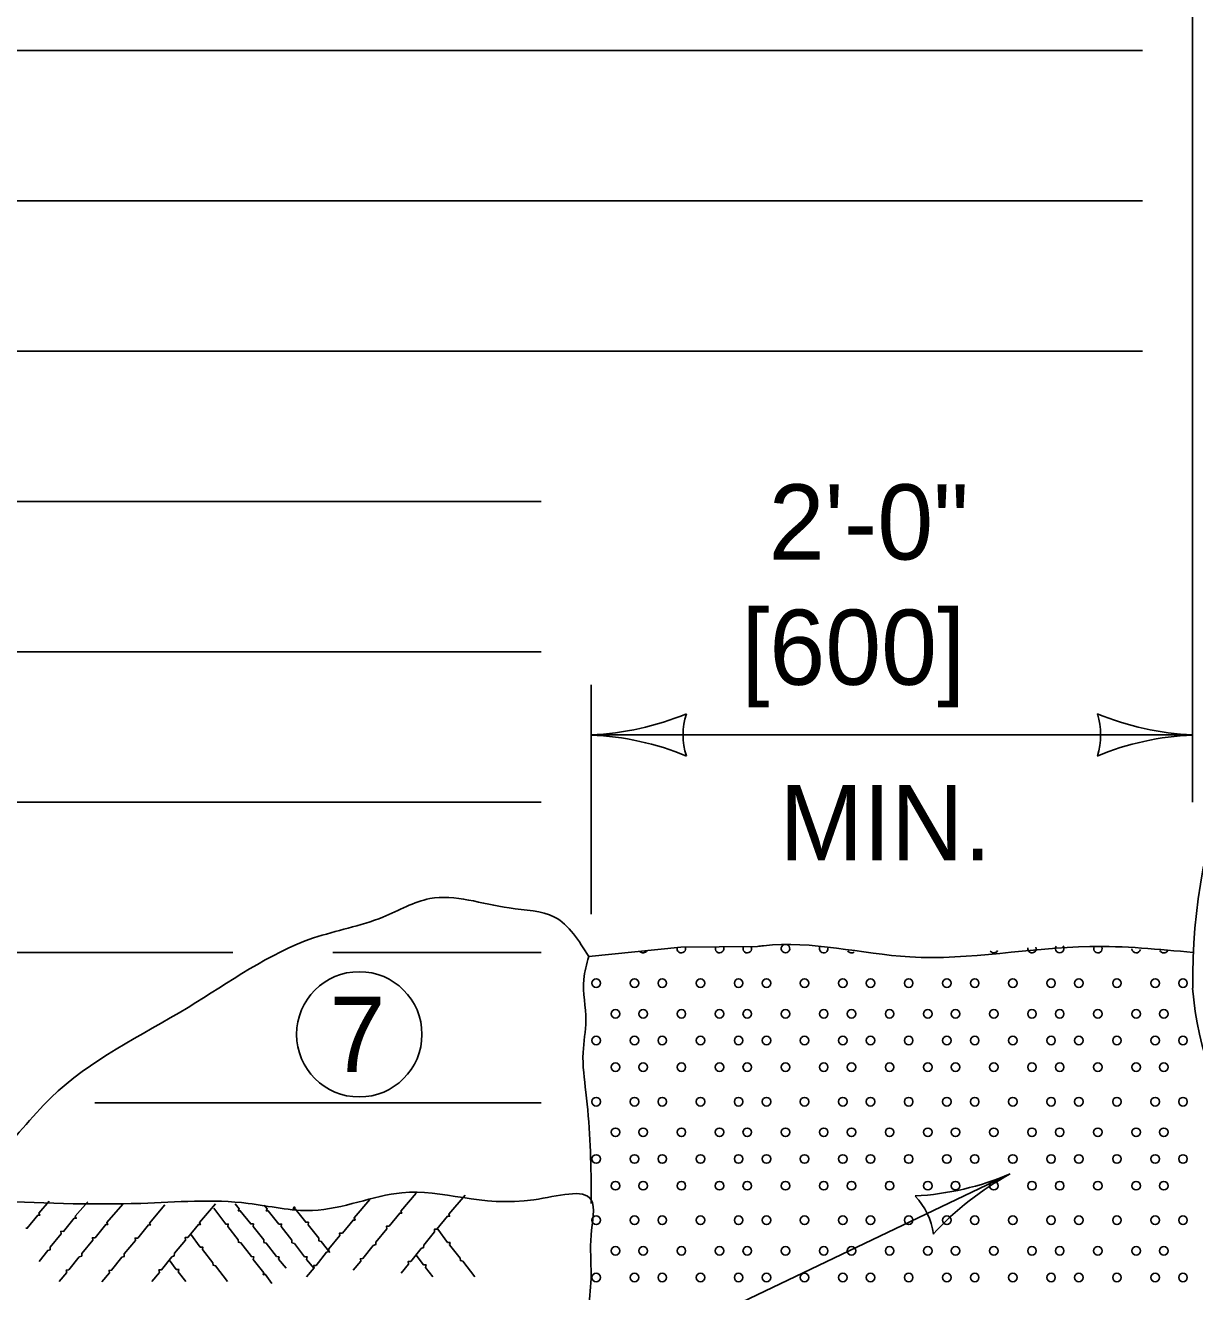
# Model space of a CAD drawing. Extents: x 49991.4 to 50021, y 49987.6 to 50011.4.
# Drawn here: x 50007.812 to 50008.745, y 49989.834 to 49990.844 of the extents above; entities that cross this region are included whole.
import ezdxf

# ---------------------------------------------------------------- set-up
doc = ezdxf.new("R2010")
doc.units = 0
for name, color, linetype in [('Level 1', 7, 'Continuous'), ('Level 2', 7, 'Continuous'), ('Level 3', 7, 'Continuous')]:
    doc.layers.add(name, color=color, linetype=linetype)

msp = doc.modelspace()

# ---------------------------------------------------------------- linework, layer by layer
at = {"layer": 'Level 1'}
for p, q in [((50008.7032, 49990.8245), (50006.9193, 49990.8245)), ((50008.7032, 49990.7045), (50006.9193, 49990.7045)), ((50008.7032, 49990.5845), (50006.9193, 49990.5845)), ((50008.2232, 49990.4645), (50006.9193, 49990.4645)), ((50006.9193, 49990.3445), (50008.2232, 49990.3445)), ((50006.9193, 49990.2245), (50008.2232, 49990.2245)), ((50006.9193, 49990.1045), (50007.9772, 49990.1045)), ((50008.0572, 49990.1045), (50008.2232, 49990.1045)), ((50007.8673, 49989.9845), (50008.2232, 49989.9845))]:
    msp.add_line(p, q, dxfattribs=at)
for points in [[(50008.3959, 49990.1092), (50008.3349, 49990.1088), (50008.2613, 49990.1011)], [(50008.1237, 49989.9124), (50008.1114, 49989.8979), (50008.1121, 49989.8963), (50008.1105, 49989.8964), (50008.102, 49989.8859), (50008.0999, 49989.8859), (50008.1001, 49989.8839), (50008.0913, 49989.8733), (50008.0913, 49989.8713), (50008.0894, 49989.8706), (50008.0811, 49989.8602), (50008.0791, 49989.86), (50008.0794, 49989.858), (50008.0734, 49989.8509)], [(50007.8308, 49989.906), (50007.8226, 49989.8964), (50007.8234, 49989.8948), (50007.8218, 49989.8948), (50007.8133, 49989.8843), (50007.8122, 49989.8844)], [(50007.8615, 49989.9055), (50007.8515, 49989.8939), (50007.8523, 49989.8923), (50007.8507, 49989.8923), (50007.8422, 49989.8818), (50007.8401, 49989.8819), (50007.8403, 49989.8798), (50007.8315, 49989.8693), (50007.8315, 49989.8672), (50007.8296, 49989.8666), (50007.8227, 49989.8579)], [(50007.8894, 49989.9036), (50007.8767, 49989.8888), (50007.8775, 49989.8872), (50007.8759, 49989.8872), (50007.8674, 49989.8768), (50007.8652, 49989.8768), (50007.8655, 49989.8748), (50007.8567, 49989.8642), (50007.8567, 49989.8621), (50007.8548, 49989.8615), (50007.8464, 49989.851), (50007.8444, 49989.8509), (50007.8448, 49989.8489), (50007.8387, 49989.8418)], [(50007.9231, 49989.903), (50007.9108, 49989.8885), (50007.9115, 49989.8869), (50007.9099, 49989.887), (50007.9014, 49989.8765), (50007.8993, 49989.8765), (50007.8995, 49989.8745), (50007.8907, 49989.8639), (50007.8907, 49989.8619), (50007.8888, 49989.8612), (50007.8805, 49989.8508), (50007.8785, 49989.8506), (50007.8788, 49989.8486), (50007.8728, 49989.8415)], [(50007.9634, 49989.9038), (50007.9507, 49989.889), (50007.9514, 49989.8873), (50007.9498, 49989.8874), (50007.9413, 49989.8769), (50007.9392, 49989.8769), (50007.9394, 49989.8749), (50007.9307, 49989.8643), (50007.9306, 49989.8623), (50007.9287, 49989.8616), (50007.9204, 49989.8512), (50007.9183, 49989.8511), (50007.9187, 49989.849), (50007.9127, 49989.8419)], [(50007.9791, 49989.9039), (50007.9824, 49989.8999), (50007.9816, 49989.8983), (50007.9832, 49989.8983), (50007.9916, 49989.8878), (50007.9937, 49989.8878), (50007.9935, 49989.8857), (50008.0021, 49989.875), (50008.0021, 49989.873), (50008.004, 49989.8724), (50008.0122, 49989.8618), (50008.0142, 49989.8616), (50008.0138, 49989.8596), (50008.0198, 49989.8524)], [(50008.0023, 49989.9027), (50008.0048, 49989.8997), (50008.004, 49989.8981), (50008.0056, 49989.8981), (50008.014, 49989.8875), (50008.0162, 49989.8876), (50008.0159, 49989.8856), (50008.0245, 49989.8748), (50008.0245, 49989.8728), (50008.0264, 49989.8721), (50008.0346, 49989.8616), (50008.0367, 49989.8614), (50008.0362, 49989.8594), (50008.0422, 49989.8522)], [(50008.0867, 49989.9073), (50008.074, 49989.8925), (50008.0748, 49989.8909), (50008.0732, 49989.8909), (50008.0647, 49989.8805), (50008.0625, 49989.8805), (50008.0628, 49989.8785), (50008.054, 49989.8679), (50008.054, 49989.8658), (50008.0521, 49989.8652), (50008.0437, 49989.8547), (50008.0417, 49989.8546), (50008.0421, 49989.8526), (50008.036, 49989.8455)], [(50008.1626, 49989.9108), (50008.1496, 49989.8956), (50008.1503, 49989.8939), (50008.1487, 49989.894), (50008.1402, 49989.8835), (50008.1381, 49989.8835), (50008.1383, 49989.8815), (50008.1296, 49989.8709), (50008.1295, 49989.8689), (50008.1276, 49989.8682), (50008.1193, 49989.8578), (50008.1172, 49989.8577), (50008.1176, 49989.8556), (50008.1116, 49989.8485)], [(50008.0085, 49989.8403), (50008.0032, 49989.8476), (50008.0015, 49989.8472), (50008.0019, 49989.8487), (50007.9936, 49989.8594), (50007.9941, 49989.8614), (50007.9921, 49989.8617), (50007.9837, 49989.8726), (50007.9818, 49989.8731), (50007.9816, 49989.8751), (50007.9733, 49989.8856), (50007.9736, 49989.8876), (50007.9716, 49989.8877), (50007.9621, 49989.9003)], [(50008.0271, 49989.9004), (50008.0263, 49989.9013), (50008.0255, 49989.8997), (50008.0271, 49989.8997), (50008.0355, 49989.8891), (50008.0376, 49989.8891), (50008.0374, 49989.8871), (50008.046, 49989.8764), (50008.046, 49989.8744), (50008.0479, 49989.8737), (50008.0547, 49989.8649)], [(50008.1703, 49989.8456), (50008.1608, 49989.858), (50008.1589, 49989.8585), (50008.1587, 49989.8604), (50008.1503, 49989.871), (50008.1507, 49989.8729), (50008.1486, 49989.873), (50008.1408, 49989.8835)], [(50007.973, 49989.8419), (50007.9635, 49989.8543), (50007.9616, 49989.8548), (50007.9614, 49989.8567), (50007.953, 49989.8673), (50007.9534, 49989.8692), (50007.9513, 49989.8693), (50007.9435, 49989.8798)], [(50008.137, 49989.8456), (50008.1311, 49989.8531), (50008.1315, 49989.8551), (50008.1294, 49989.8552), (50008.1237, 49989.8628)], [(50007.9397, 49989.8419), (50007.9338, 49989.8494), (50007.9342, 49989.8514), (50007.9321, 49989.8515), (50007.9264, 49989.8591)]]:
    msp.add_lwpolyline(points, dxfattribs=at)
for centre in [(50008.2826, 49990.0555), (50008.3047, 49990.0555), (50008.3352, 49990.0555), (50008.3657, 49990.0555), (50008.3878, 49990.0555), (50008.4183, 49990.0555), (50008.4488, 49990.0555), (50008.4709, 49990.0555), (50008.5014, 49990.0555), (50008.5319, 49990.0555), (50008.554, 49990.0555), (50008.5845, 49990.0555), (50008.615, 49990.0555), (50008.6371, 49990.0555), (50008.6676, 49990.0555), (50008.6981, 49990.0555), (50008.7202, 49990.0555), (50008.2673, 49990.0342), (50008.2673, 49990.0342), (50008.2978, 49990.0342), (50008.32, 49990.0342), (50008.3504, 49990.0342), (50008.3504, 49990.0342), (50008.3809, 49990.0342), (50008.4031, 49990.0342), (50008.4335, 49990.0342), (50008.4335, 49990.0342), (50008.464, 49990.0342), (50008.4862, 49990.0342), (50008.5166, 49990.0342), (50008.5166, 49990.0342), (50008.5471, 49990.0342), (50008.5693, 49990.0342), (50008.5997, 49990.0342), (50008.5997, 49990.0342), (50008.6302, 49990.0342), (50008.6524, 49990.0342), (50008.6828, 49990.0342), (50008.6828, 49990.0342), (50008.7133, 49990.0342), (50008.7355, 49990.0342), (50008.2826, 49990.0129), (50008.3047, 49990.0129), (50008.3352, 49990.0129), (50008.3657, 49990.0129), (50008.3878, 49990.0129), (50008.4183, 49990.0129), (50008.4488, 49990.0129), (50008.4709, 49990.0129), (50008.5014, 49990.0129), (50008.5319, 49990.0129), (50008.554, 49990.0129), (50008.5845, 49990.0129), (50008.615, 49990.0129), (50008.6371, 49990.0129), (50008.6676, 49990.0129), (50008.6981, 49990.0129), (50008.7202, 49990.0129), (50008.2826, 49989.9609), (50008.3047, 49989.9609), (50008.3352, 49989.9609), (50008.3657, 49989.9609), (50008.3878, 49989.9609), (50008.4183, 49989.9609), (50008.4488, 49989.9609), (50008.4709, 49989.9609), (50008.5014, 49989.9609), (50008.5319, 49989.9609), (50008.554, 49989.9609), (50008.5845, 49989.9609), (50008.615, 49989.9609), (50008.6371, 49989.9609), (50008.6676, 49989.9609), (50008.6981, 49989.9609), (50008.7202, 49989.9609), (50008.2673, 49989.9396), (50008.2673, 49989.9396), (50008.2978, 49989.9396), (50008.32, 49989.9396), (50008.3504, 49989.9396), (50008.3504, 49989.9396), (50008.3809, 49989.9396), (50008.4031, 49989.9396), (50008.4335, 49989.9396), (50008.4335, 49989.9396), (50008.464, 49989.9396), (50008.4862, 49989.9396), (50008.5166, 49989.9396), (50008.5166, 49989.9396), (50008.5471, 49989.9396), (50008.5693, 49989.9396), (50008.5997, 49989.9396), (50008.5997, 49989.9396), (50008.6302, 49989.9396), (50008.6524, 49989.9396), (50008.6828, 49989.9396), (50008.6828, 49989.9396), (50008.7133, 49989.9396), (50008.7355, 49989.9396), (50008.2826, 49989.9183), (50008.3047, 49989.9183), (50008.3352, 49989.9183), (50008.3657, 49989.9183), (50008.3878, 49989.9183), (50008.4183, 49989.9183), (50008.4488, 49989.9183), (50008.4709, 49989.9183), (50008.5014, 49989.9183), (50008.5319, 49989.9183), (50008.554, 49989.9183), (50008.5845, 49989.9183), (50008.615, 49989.9183), (50008.6371, 49989.9183), (50008.6676, 49989.9183), (50008.6981, 49989.9183), (50008.7202, 49989.9183), (50008.2826, 49989.8663), (50008.3047, 49989.8663), (50008.3352, 49989.8663), (50008.3657, 49989.8663), (50008.3878, 49989.8663), (50008.4183, 49989.8663), (50008.4488, 49989.8663), (50008.4709, 49989.8663), (50008.5014, 49989.8663), (50008.5319, 49989.8663), (50008.554, 49989.8663), (50008.5845, 49989.8663), (50008.615, 49989.8663), (50008.6371, 49989.8663), (50008.6676, 49989.8663), (50008.6981, 49989.8663), (50008.7202, 49989.8663), (50008.2673, 49989.845), (50008.2673, 49989.845), (50008.2978, 49989.845), (50008.32, 49989.845), (50008.3504, 49989.845), (50008.3504, 49989.845), (50008.3809, 49989.845), (50008.4031, 49989.845), (50008.4335, 49989.845), (50008.4335, 49989.845), (50008.464, 49989.845), (50008.4862, 49989.845), (50008.5166, 49989.845), (50008.5166, 49989.845), (50008.5471, 49989.845), (50008.5693, 49989.845), (50008.5997, 49989.845), (50008.5997, 49989.845), (50008.6302, 49989.845), (50008.6524, 49989.845), (50008.6828, 49989.845), (50008.6828, 49989.845), (50008.7133, 49989.845), (50008.7355, 49989.845)]:
    msp.add_circle(centre, 0.00341, dxfattribs=at)
for centre, start, end in [((50008.3047, 49990.1075), 218.0747, 333.8655), ((50008.3352, 49990.1075), 162.4657, 23.5757), ((50008.3657, 49990.1075), 153.2354, 27.5735), ((50008.3878, 49990.1075), 150.2403, 30.5686), ((50008.4183, 49990.1075), 107.3023, 74.0811), ((50008.4488, 49990.1075), 157.8888, 7.6388), ((50008.4709, 49990.1075), 213.1568, 310.2148), ((50008.5845, 49990.1075), 216.0765, 335.3312), ((50008.615, 49990.1075), 167.01, 21.4622), ((50008.6371, 49990.1075), 143.1202, 39.073), ((50008.6676, 49990.1075), 153.4804, 19.957), ((50008.6981, 49990.1075), 183.4607, 349.9767), ((50008.7202, 49990.1075), 206.0114, 327.426), ((50008.2673, 49990.08), 0, 180), ((50008.2673, 49990.0799), 180, 0), ((50008.2673, 49990.0799), 180, 0), ((50008.2978, 49990.08), 0, 180), ((50008.2978, 49990.0799), 180, 0), ((50008.32, 49990.08), 0, 180), ((50008.32, 49990.0799), 180, 0), ((50008.3504, 49990.08), 0, 180), ((50008.3504, 49990.0799), 180, 0), ((50008.3504, 49990.0799), 180, 0), ((50008.3809, 49990.08), 0, 180), ((50008.3809, 49990.0799), 180, 0), ((50008.4031, 49990.08), 0, 180), ((50008.4031, 49990.0799), 180, 0), ((50008.4335, 49990.08), 0, 180), ((50008.4335, 49990.0799), 180, 0), ((50008.4335, 49990.0799), 180, 0), ((50008.464, 49990.08), 0, 180), ((50008.464, 49990.0799), 180, 0), ((50008.4862, 49990.08), 0, 180), ((50008.4862, 49990.0799), 180, 0), ((50008.5166, 49990.08), 0, 180), ((50008.5166, 49990.0799), 180, 0), ((50008.5166, 49990.0799), 180, 0), ((50008.5471, 49990.08), 0, 180), ((50008.5471, 49990.0799), 180, 0), ((50008.5693, 49990.08), 0, 180), ((50008.5693, 49990.0799), 180, 0), ((50008.5997, 49990.08), 0, 180), ((50008.5997, 49990.0799), 180, 0), ((50008.5997, 49990.0799), 180, 0), ((50008.6302, 49990.08), 0, 180), ((50008.6302, 49990.0799), 180, 0), ((50008.6524, 49990.08), 0, 180), ((50008.6524, 49990.0799), 180, 0), ((50008.6828, 49990.08), 0, 180), ((50008.6828, 49990.0799), 180, 0), ((50008.6828, 49990.0799), 180, 0), ((50008.7133, 49990.08), 0, 180), ((50008.7133, 49990.0799), 180, 0), ((50008.7355, 49990.08), 0, 180), ((50008.7355, 49990.0799), 180, 0), ((50008.2673, 49989.9854), 0, 180), ((50008.2673, 49989.9853), 180, 0), ((50008.2673, 49989.9853), 180, 0), ((50008.2978, 49989.9854), 0, 180), ((50008.2978, 49989.9853), 180, 0), ((50008.32, 49989.9854), 0, 180), ((50008.32, 49989.9853), 180, 0), ((50008.3504, 49989.9854), 0, 180), ((50008.3504, 49989.9853), 180, 0), ((50008.3504, 49989.9853), 180, 0), ((50008.3809, 49989.9854), 0, 180), ((50008.3809, 49989.9853), 180, 0), ((50008.4031, 49989.9854), 0, 180), ((50008.4031, 49989.9853), 180, 0), ((50008.4335, 49989.9854), 0, 180), ((50008.4335, 49989.9853), 180, 0), ((50008.4335, 49989.9853), 180, 0), ((50008.464, 49989.9854), 0, 180), ((50008.464, 49989.9853), 180, 0), ((50008.4862, 49989.9854), 0, 180), ((50008.4862, 49989.9853), 180, 0), ((50008.5166, 49989.9854), 0, 180), ((50008.5166, 49989.9853), 180, 0), ((50008.5166, 49989.9853), 180, 0), ((50008.5471, 49989.9854), 0, 180), ((50008.5471, 49989.9853), 180, 0), ((50008.5693, 49989.9854), 0, 180), ((50008.5693, 49989.9853), 180, 0), ((50008.5997, 49989.9854), 0, 180), ((50008.5997, 49989.9853), 180, 0), ((50008.5997, 49989.9853), 180, 0), ((50008.6302, 49989.9854), 0, 180), ((50008.6302, 49989.9853), 180, 0), ((50008.6524, 49989.9854), 0, 180), ((50008.6524, 49989.9853), 180, 0), ((50008.6828, 49989.9854), 0, 180), ((50008.6828, 49989.9853), 180, 0), ((50008.6828, 49989.9853), 180, 0), ((50008.7133, 49989.9854), 0, 180), ((50008.7133, 49989.9853), 180, 0), ((50008.7355, 49989.9854), 0, 180), ((50008.7355, 49989.9853), 180, 0), ((50008.2673, 49989.8908), 0, 180), ((50008.2978, 49989.8908), 0, 180), ((50008.32, 49989.8908), 0, 180), ((50008.3504, 49989.8908), 0, 180), ((50008.3809, 49989.8908), 0, 180), ((50008.4031, 49989.8908), 0, 180), ((50008.4335, 49989.8908), 0, 180), ((50008.464, 49989.8908), 0, 180), ((50008.4862, 49989.8908), 0, 180), ((50008.5166, 49989.8908), 0, 180), ((50008.5471, 49989.8908), 0, 180), ((50008.5693, 49989.8908), 0, 180), ((50008.5997, 49989.8908), 0, 180), ((50008.6302, 49989.8908), 0, 180), ((50008.6524, 49989.8908), 0, 180), ((50008.6828, 49989.8908), 0, 180), ((50008.7133, 49989.8908), 0, 180), ((50008.7355, 49989.8908), 0, 180), ((50008.2673, 49989.8907), 180, 0), ((50008.2673, 49989.8907), 180, 0), ((50008.2978, 49989.8907), 180, 0), ((50008.32, 49989.8907), 180, 0), ((50008.3504, 49989.8907), 180, 0), ((50008.3504, 49989.8907), 180, 0), ((50008.3809, 49989.8907), 180, 0), ((50008.4031, 49989.8907), 180, 0), ((50008.4335, 49989.8907), 180, 0), ((50008.4335, 49989.8907), 180, 0), ((50008.464, 49989.8907), 180, 0), ((50008.4862, 49989.8907), 180, 0), ((50008.5166, 49989.8907), 180, 0), ((50008.5166, 49989.8907), 180, 0), ((50008.5471, 49989.8907), 180, 0), ((50008.5693, 49989.8907), 180, 0), ((50008.5997, 49989.8907), 180, 0), ((50008.5997, 49989.8907), 180, 0), ((50008.6302, 49989.8907), 180, 0), ((50008.6524, 49989.8907), 180, 0), ((50008.6828, 49989.8907), 180, 0), ((50008.6828, 49989.8907), 180, 0), ((50008.7133, 49989.8907), 180, 0), ((50008.7355, 49989.8907), 180, 0)]:
    msp.add_arc(centre, 0.00341, start, end, dxfattribs=at)
for centre, major_axis, ratio, start_param, end_param in [((50009.2586, 49990.0814), (-0.5152, -0.0149), 0.976362, 4.796646, 6.264407), ((50008.9679, 49990.0939), (0, -0.2355), 0.956933, 4.789023, 6.027407)]:
    msp.add_ellipse(centre, major_axis=major_axis, ratio=ratio, start_param=start_param, end_param=end_param, dxfattribs=at)
for points in [[(50008.2613, 49990.1011), (50008.234, 49990.1327), (50008.1979, 49990.14), (50008.1345, 49990.1474), (50008.0971, 49990.1327), (50008.0417, 49990.116), (50007.9416, 49990.0606), (50007.8321, 49989.9885), (50007.7867, 49989.9404), (50007.7108, 49989.8961)], [(50008.7437, 49990.1044), (50008.6611, 49990.1092), (50008.5175, 49990.1009), (50008.4007, 49990.1098), (50008.3959, 49990.1092)], [(50008.2613, 49990.1011), (50008.2573, 49990.083), (50008.259, 49990.0501), (50008.2568, 49990.0245), (50008.259, 49989.993), (50008.2632, 49989.9169), (50008.2632, 49989.9041)], [(50008.2586, 49989.686), (50008.2575, 49989.7934), (50008.2632, 49989.8474), (50008.2632, 49989.8787), (50008.2632, 49989.9071), (50008.2176, 49989.9071), (50008.1121, 49989.9127), (50008.0408, 49989.8985), (50007.9895, 49989.9042), (50007.904, 49989.9042), (50007.7802, 49989.9063)]]:
    msp.add_spline(points, degree=3, dxfattribs=at)
at = {"layer": 'Level 2'}
msp.add_circle((50008.0782, 49990.0391), 0.05, dxfattribs=at)
at = {"layer": 'Level 3'}
for p, q in [((50008.7432, 49990.2245), (50008.7432, 49991.3241)), ((50008.2632, 49990.1349), (50008.2632, 49990.3181)), ((50008.2632, 49990.2781), (50008.7432, 49990.2781)), ((50008.5977, 49989.9277), (50008.0781, 49989.6796))]:
    msp.add_line(p, q, dxfattribs=at)
for centre, radius, start, end in [((50008.2517, 49990.5108), 0.233, 272.8273, 292.0772), ((50008.3914, 49990.2781), 0.0548, 162.1388, 197.8612), ((50008.615, 49990.2781), 0.0548, 342.1388, 17.8612), ((50008.7547, 49990.5108), 0.233, 247.9228, 267.1727), ((50008.254, 49990.0559), 0.2223, 67.456, 87.6395), ((50008.7523, 49990.0559), 0.2223, 92.3605, 112.544), ((50008.5102, 49990.1321), 0.2223, 272.9843, 293.1678), ((50008.7083, 49989.7226), 0.233, 118.3556, 137.6054), ((50008.482, 49989.8724), 0.0548, 7.6671, 43.3895)]:
    msp.add_arc(centre, radius, start, end, dxfattribs=at)

# ---------------------------------------------------------------- texts
at = {"layer": 'Level 2'}
for s, p in [('2\'-0"', (50008.4049, 49990.4181)), ('[600]', (50008.3831, 49990.3181)), ('MIN.', (50008.4134, 49990.1781)), ('7', (50008.0544, 49990.0091))]:
    msp.add_text(s, height=0.06, dxfattribs=at).set_placement(p)

doc.saveas('drawing.dxf')
